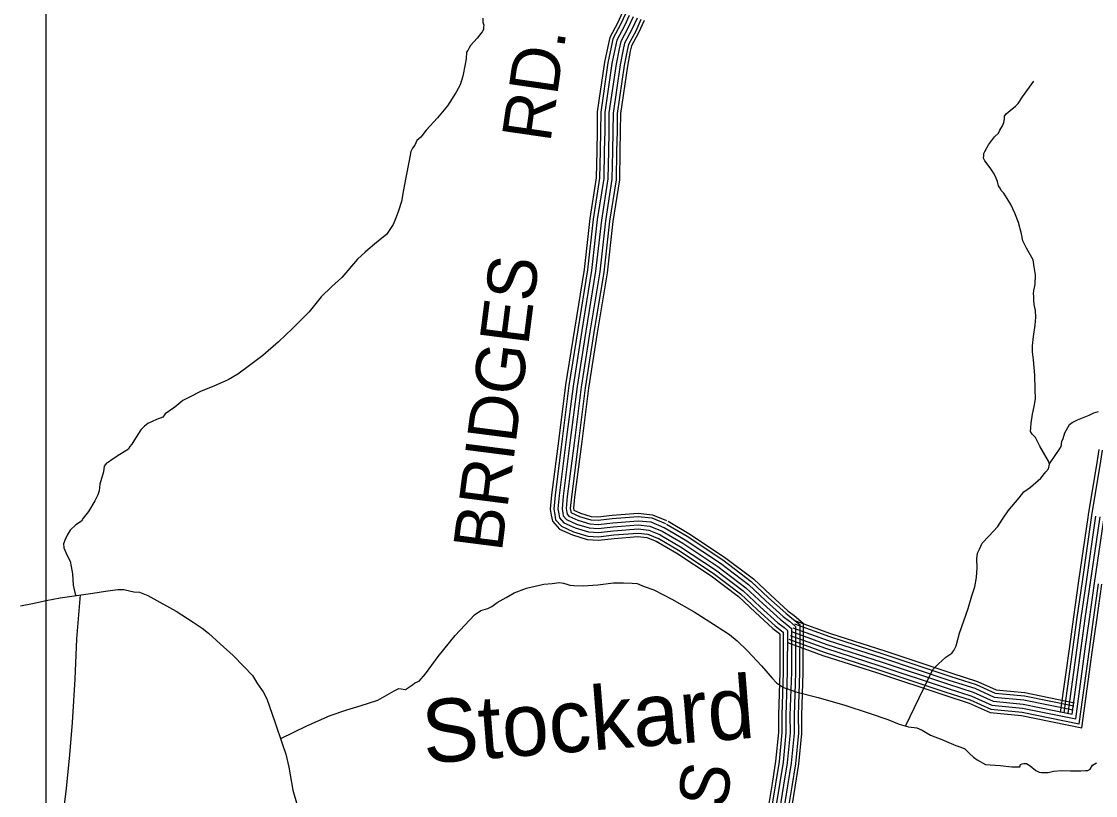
# Model space of a CAD drawing. Extents: x 1551132 to 1791609, y 378168 to 563823.
# Drawn here: x 1604322 to 1612414, y 476148 to 481979 of the extents above; entities that cross this region are included whole.
import ezdxf

# ---------------------------------------------------------------- set-up
doc = ezdxf.new("R2010")
doc.units = 0
for name, color, linetype in [('DESIGN - DRAINAGE - Bridges and Cross Drains Size Text', 7, 'Continuous'), ('DESIGN - ROW - Right-of-Way and Easement Labels', 7, 'Continuous'), ('DESIGN - ROW - Right-of-Way Linework', 7, 'Continuous'), ('DESIGN - TRANSPORTATION - Text', 7, 'Continuous'), ('SURVEY - CONTOURS - Index with Text', 7, 'Continuous'), ('SURVEY - TRANSPORTATION - Roads', 7, 'Continuous')]:
    doc.layers.add(name, color=color, linetype=linetype)

msp = doc.modelspace()

# ---------------------------------------------------------------- linework, layer by layer
at = {"layer": 'DESIGN - ROW - Right-of-Way Linework'}
msp.add_lwpolyline([(1604508.495, 471934.835), (1604508.502, 483545.937)], dxfattribs=at)
at = {"layer": 'DESIGN - TRANSPORTATION - Text'}
for points in [[(1607796.866, 482003.474), (1607798.499, 481973.39), (1607804.232, 481951.272), (1607804.057, 481937.247), (1607801.841, 481919.238), (1607791.616, 481901.329), (1607755.025, 481853.695), (1607704.326, 481798.218), (1607692.051, 481776.326), (1607683.86, 481760.401), (1607675.71, 481748.475), (1607673.093, 481698.407), (1607664.577, 481656.431), (1607647.502, 481568.471), (1607626.686, 481502.602), (1607595.995, 481446.876), (1607530.713, 481343.481), (1607455.598, 481254.246), (1607370.425, 481161.127), (1607329.76, 481107.525), (1607301.46, 481083.833), (1607285.019, 481047.974), (1607268.719, 481024.123), (1607256.42, 481000.231), (1607241.586, 480932.279), (1607218.012, 480804.326), (1607200.862, 480710.348), (1607185.779, 480622.362), (1607158.822, 480544.544), (1607140.18, 480492.676), (1607121.639, 480448.816), (1607097.165, 480411.049), (1607072.723, 480375.281), (1607024.225, 480335.813), (1606967.626, 480288.429), (1606911.027, 480241.044), (1606852.354, 480187.668), (1606734.64, 480050.872), (1606659.775, 479981.67), (1606580.801, 479904.502), (1606489.387, 479791.424), (1606363.823, 479666.745), (1606258.55, 479565.859), (1606139.253, 479463.148), (1606030.206, 479380.346), (1605951.483, 479323.22), (1605878.926, 479280.043), (1605776.345, 479235.234), (1605671.789, 479192.458), (1605587.233, 479149.432), (1605536.909, 479124.006), (1605478.285, 479074.646), (1605405.629, 479023.453), (1605387.337, 478999.636), (1605339.08, 478980.194), (1605274.698, 478950.943), (1605248.449, 478931.234), (1605222.099, 478903.508), (1605169.067, 478820.006), (1605152.768, 478796.164), (1605134.493, 478774.347), (1605128.277, 478756.388), (1605061.77, 478717.145), (1605005.296, 478679.777), (1604977.047, 478660.093), (1604962.947, 478652.252), (1604944.647, 478628.434), (1604940.131, 478586.408), (1604910.998, 478494.589), (1604908.365, 478442.513), (1604895.99, 478412.612), (1604875.449, 478368.778), (1604826.433, 478287.234), (1604787.818, 478237.616), (1604773.543, 478215.748), (1604731.169, 478186.223), (1604688.67, 478146.672), (1604666.204, 478108.879), (1604649.804, 478077.02), (1604639.413, 478045.086), (1604641.021, 478013.001), (1604656.612, 477978.742), (1604674.17, 477942.45), (1604689.828, 477914.199), (1604697.344, 477874.023), (1604706.661, 477817.796), (1604711.636, 477733.561), (1604729.06, 477654.826)], [(1610981.446, 476671.646), (1611188.091, 477097.248), (1611230.64, 477140.8), (1611285.264, 477190.217), (1611331.638, 477219.693), (1611345.888, 477239.552), (1611364.329, 477275.395), (1611389.512, 477371.272), (1611453.802, 477556.835), (1611482.976, 477652.663), (1611505.818, 477720.515), (1611516.676, 477790.517), (1611521.584, 477864.602), (1611520.392, 477930.754), (1611524.909, 477972.78), (1611539.3, 478004.664), (1611559.842, 478048.49), (1611610.515, 478101.966), (1611677.43, 478175.277), (1611714.121, 478230.928), (1611754.895, 478292.538), (1611838.135, 478391.691), (1611874.676, 478435.325), (1611923.125, 478470.784), (1612001.998, 478539.936), (1612038.572, 478585.571), (1612060.872, 478609.338), (1612067.313, 478645.331), (1612059.58, 478667.473), (1611994.94, 478780.509), (1611961.716, 478845.053), (1611936.025, 478871.428), (1611924.242, 478889.612), (1611926.592, 478917.638), (1611929.033, 478953.68), (1611939.867, 479021.674), (1611952.575, 479079.634), (1611961.266, 479135.635), (1611960.166, 479209.795), (1611957.466, 479316.04), (1611946.858, 479430.401), (1611939.592, 479490.619), (1611940.133, 479534.695), (1611947.017, 479606.756), (1611960.05, 479690.758), (1611964.808, 479752.826), (1611961.416, 479802.969), (1611951.958, 479847.17), (1611950.35, 479879.254), (1611948.717, 479909.339), (1611946.934, 479927.397), (1611949.225, 479951.415), (1611959.792, 479997.374), (1611962.7, 480071.484), (1611951.409, 480129.744), (1611944.067, 480183.946), (1611893.135, 480272.756), (1611865.786, 480327.208), (1611856.428, 480379.426), (1611833.47, 480465.886), (1611806.329, 480536.371), (1611775.105, 480600.89), (1611749.639, 480645.299), (1611724.123, 480685.692), (1611704.365, 480705.984), (1611696.582, 480724.118), (1611682.799, 480742.327), (1611675.19, 480774.486), (1611661.624, 480810.728), (1611645.966, 480838.979), (1611626.333, 480869.288), (1611596.767, 480905.731), (1611581.059, 480929.973), (1611571.301, 480950.132), (1611571.493, 480966.166), (1611571.718, 480984.2), (1611579.91, 481000.125), (1611606.534, 481049.893), (1611630.9, 481079.644), (1611653.3, 481111.428), (1611683.624, 481137.104), (1611691.915, 481161.046), (1611714.315, 481192.83), (1611722.631, 481218.781), (1611728.956, 481244.748), (1611729.198, 481264.79), (1611741.448, 481284.674), (1611769.747, 481308.366), (1611810.171, 481341.926), (1611832.42, 481361.684), (1611865.036, 481411.377), (1611948.518, 481530.572)], [(1612066.747, 478646.956), (1612114.204, 478716.891), (1612142.72, 478758.617), (1612154.97, 478778.501), (1612161.411, 478814.494), (1612169.703, 478838.436), (1612182.219, 478880.362), (1612206.719, 478920.138), (1612219.01, 478944.03), (1612237.184, 478957.831), (1612277.467, 478979.365), (1612365.898, 479012.324), (1612402.122, 479029.908), (1612436.28, 479041.508)], [(1604313.57, 477576.232), (1604403.835, 477595.14), (1604508.149, 477617.883), (1604614.438, 477638.592), (1604718.652, 477653.317), (1604858.949, 477673.601), (1604955.163, 477688.427), (1605047.353, 477701.302), (1605093.36, 477700.719), (1605167.183, 477683.76), (1605211.141, 477679.201), (1605274.856, 477654.359), (1605364.287, 477605.141), (1605487.501, 477537.465), (1605616.523, 477453.679), (1605681.996, 477408.77), (1605731.545, 477370.077), (1605818.601, 477290.825), (1605915.574, 477203.44), (1605996.58, 477120.262), (1606061.762, 477051.311), (1606099.036, 476990.717), (1606142.31, 476930.058), (1606169.676, 476877.606), (1606231.583, 476704.493), (1606289.49, 476531.422), (1606314.614, 476458.962), (1606337.438, 476362.485), (1606367.337, 476189.763), (1606397.953, 476075.152)], [(1606275.748, 476578.982), (1606470.685, 476673.593), (1606647.698, 476751.528), (1606774.262, 476794.029), (1606874.676, 476824.839), (1607007.24, 476867.256), (1607130.12, 476935.858), (1607164.344, 476953.467), (1607214.285, 476946.825), (1607268.733, 476982.218), (1607284.908, 476996.043), (1607317.082, 477009.669), (1607365.781, 477065.17), (1607461.387, 477194.232), (1607589.376, 477352.944), (1607735.339, 477509.432), (1607783.763, 477542.891), (1607835.945, 477556.267), (1607866.145, 477571.917), (1607906.544, 477603.476), (1607973.026, 477640.719), (1608033.449, 477674.028), (1608125.93, 477710.946), (1608258.327, 477739.347), (1608320.434, 477746.58), (1608372.516, 477751.939), (1608406.474, 477747.505), (1608430.382, 477739.188), (1608452.314, 477732.905), (1608482.297, 477730.521), (1608554.287, 477727.613), (1608664.426, 477736.255), (1608782.648, 477750.806), (1608856.663, 477749.881), (1608922.653, 477747.047), (1608960.636, 477744.564), (1609014.401, 477723.855), (1609086.091, 477696.896), (1609221.288, 477627.069), (1609390.167, 477530.767), (1609535.097, 477438.765), (1609612.52, 477389.697), (1609656.186, 477361.096), (1609713.609, 477312.278), (1609792.716, 477237.143), (1609897.397, 477125.607), (1609978.278, 477032.413), (1610009.869, 476997.945), (1610033.677, 476981.611), (1610063.443, 476961.202), (1610085.376, 476954.919), (1610157.09, 476929.968), (1610324.612, 476885.784), (1610525.99, 476829.149), (1610709.311, 476768.74), (1610848.774, 476720.897), (1610934.38, 476685.754), (1611004.145, 476664.837), (1611068.086, 476658.029), (1611107.868, 476639.486), (1611171.441, 476602.619), (1611255.064, 476569.51), (1611360.57, 476526.1), (1611400.436, 476513.575), (1611428.269, 476499.2), (1611440.152, 476489.033), (1611463.859, 476464.69), (1611495.55, 476438.24), (1611521.283, 476415.873), (1611584.898, 476383.005), (1611620.864, 476378.547), (1611696.829, 476373.588), (1611784.744, 476364.471), (1611808.751, 476364.171), (1611818.751, 476364.046), (1611842.759, 476363.746), (1611848.975, 476381.705), (1611861.05, 476387.564), (1611873.083, 476389.414), (1611895.083, 476389.139), (1611922.865, 476370.755), (1611964.464, 476336.162), (1611988.322, 476323.845), (1612008.297, 476321.587), (1612056.304, 476320.987), (1612096.436, 476330.504), (1612160.551, 476337.713), (1612226.533, 476334.888), (1612302.548, 476333.929), (1612338.606, 476337.488), (1612356.613, 476337.263), (1612374.738, 476347.055), (1612391.104, 476376.905), (1612421.329, 476394.564)], [(1604763.584, 477659.817), (1604736.693, 477328.442), (1604724.968, 477023.984), (1604704.969, 476697.584), (1604684.002, 476455.361), (1604658.894, 476201.171), (1604630.145, 475977.082), (1604616.037, 475804.911), (1604595.437, 475592.747), (1604584.837, 475380.458), (1604564.263, 475170.294), (1604564.354, 475013.982), (1604560.371, 474851.711), (1604553.488, 474779.651), (1604550.679, 474713.557), (1604540.063, 474663.589), (1604513.347, 474605.805), (1604478.898, 474570.17), (1604383.366, 474447.117), (1604239.645, 474310.647)]]:
    msp.add_lwpolyline(points, dxfattribs=at)
at = {"layer": 'SURVEY - CONTOURS - Index with Text'}
for points in [[(1608847.691, 482044.759), (1608815.058, 481972.04), (1608754.026, 481858.771), (1608738.602, 481791.977), (1608714.886, 481672.441), (1608660.545, 481298.206), (1608659.295, 481152.652), (1608656.028, 481004.882), (1608652.337, 480800.485), (1608604.288, 480494.527), (1608561.005, 480110.608), (1608487.398, 479660.438), (1608421.541, 479240.869), (1608369.909, 478837.442), (1608316.06, 478413.714), (1608306.01, 478304.353), (1608313.776, 478260.843), (1608321.893, 478213.892), (1608374.9, 478155.449), (1608472.481, 478110.781), (1608583.553, 478077.364), (1608669.493, 478071.597), (1608787.957, 478085.439), (1608966.753, 478099.19), (1609034.134, 478092.498), (1609115.857, 478058.647)], [(1608871.965, 482036.042), (1608838.141, 481960.665), (1608778.309, 481849.62), (1608763.751, 481786.577), (1608740.243, 481668.082), (1608686.244, 481296.239), (1608685.011, 481152.26), (1608681.736, 481004.365), (1608678.011, 480798.243), (1608629.779, 480491.085), (1608586.488, 480107.092), (1608512.789, 479656.372), (1608447.007, 479237.236), (1608395.416, 478834.183), (1608341.626, 478410.922), (1608331.934, 478305.453), (1608339.101, 478265.294), (1608345.959, 478225.643), (1608390.399, 478176.641), (1608481.581, 478134.899), (1608588.178, 478102.831), (1608668.86, 478097.414), (1608785.473, 478111.04), (1608967.036, 478125.007), (1609040.459, 478117.715), (1609125.699, 478082.406)], [(1608901.231, 482025.542), (1608865.957, 481946.948), (1608807.575, 481838.578), (1608794.059, 481780.077), (1608770.801, 481662.84), (1608717.219, 481293.872), (1608716.002, 481151.785), (1608712.735, 481003.748), (1608708.969, 480795.551), (1608660.503, 480486.943), (1608617.204, 480102.85), (1608543.397, 479651.471), (1608477.698, 479232.869), (1608426.166, 478830.267), (1608372.45, 478407.547), (1608363.192, 478306.786), (1608369.633, 478270.652), (1608374.975, 478239.793), (1608409.082, 478202.175), (1608492.547, 478163.974), (1608593.753, 478133.532), (1608668.093, 478128.532), (1608782.49, 478141.907), (1608967.386, 478156.125), (1609048.084, 478148.116), (1609137.557, 478111.048)], [(1608930.497, 482015.041), (1608893.782, 481933.231), (1608836.841, 481827.545), (1608824.375, 481773.568), (1608801.367, 481657.59), (1608748.201, 481291.497), (1608747.001, 481151.31), (1608743.726, 481003.123), (1608739.926, 480792.851), (1608691.235, 480482.801), (1608647.92, 480098.608), (1608574.004, 479646.563), (1608508.389, 479228.494), (1608456.915, 478826.342), (1608403.266, 478404.172), (1608394.441, 478308.111), (1608400.166, 478276.019), (1608403.983, 478253.952), (1608427.774, 478227.718), (1608503.513, 478193.05), (1608599.328, 478164.224), (1608667.326, 478159.658), (1608779.499, 478172.766), (1608967.728, 478187.242), (1609055.709, 478178.508), (1609149.423, 478139.691)], [(1608930.497, 482015.041), (1608893.782, 481933.231), (1608836.841, 481827.545), (1608824.375, 481773.568), (1608801.367, 481657.59), (1608748.201, 481291.497), (1608747.001, 481151.31), (1608743.726, 481003.123), (1608739.926, 480792.851), (1608691.235, 480482.801), (1608647.92, 480098.608), (1608574.004, 479646.563), (1608508.389, 479228.494), (1608456.915, 478826.342), (1608403.266, 478404.172), (1608394.441, 478308.111), (1608400.166, 478276.019), (1608403.983, 478253.952), (1608427.774, 478227.718), (1608503.513, 478193.05), (1608599.328, 478164.224), (1608667.326, 478159.658), (1608779.499, 478172.766), (1608967.728, 478187.242), (1609055.709, 478178.508), (1609149.423, 478139.691)], [(1608959.763, 482004.541), (1608921.606, 481919.514), (1608866.107, 481816.511), (1608854.691, 481767.06), (1608831.933, 481652.34), (1608779.184, 481289.122), (1608778, 481150.835), (1608774.717, 481002.498), (1608770.884, 480790.151), (1608721.968, 480478.66), (1608678.636, 480094.366), (1608604.612, 479641.655), (1608539.08, 479224.119), (1608487.664, 478822.417), (1608434.082, 478400.797), (1608425.69, 478309.436), (1608430.699, 478281.386), (1608432.99, 478268.11), (1608446.465, 478253.26), (1608514.48, 478222.126), (1608604.903, 478194.917), (1608666.56, 478190.784), (1608776.507, 478203.626), (1608968.069, 478218.359), (1609063.334, 478208.901), (1609161.29, 478168.333)], [(1608989.029, 481994.041), (1608949.422, 481905.797), (1608895.373, 481805.469), (1608884.998, 481760.56), (1608862.49, 481647.098), (1608810.158, 481286.756), (1608808.991, 481150.36), (1608805.716, 481001.882), (1608801.841, 480787.459), (1608752.692, 480474.518), (1608709.351, 480090.125), (1608635.22, 479636.754), (1608569.771, 479219.752), (1608518.414, 478818.5), (1608464.906, 478397.422), (1608456.948, 478310.77), (1608461.231, 478286.744), (1608462.006, 478282.261), (1608465.148, 478278.794), (1608525.446, 478251.202), (1608610.478, 478225.618), (1608665.793, 478221.901), (1608773.524, 478234.493), (1608968.419, 478249.477), (1609070.958, 478239.302), (1609173.148, 478196.976)], [(1609012.362, 481985.666), (1608971.605, 481894.863), (1608918.706, 481796.669), (1608909.173, 481755.368), (1608886.857, 481642.915), (1608834.866, 481284.864), (1608833.708, 481149.977), (1608830.424, 481001.382), (1608826.516, 480785.301), (1608777.192, 480471.21), (1608733.843, 480086.749), (1608659.627, 479632.846), (1608594.245, 479216.26), (1608542.93, 478815.366), (1608489.481, 478394.739), (1608481.864, 478311.828), (1608484.481, 478297.128), (1608534.196, 478274.377), (1608614.919, 478250.093), (1608665.185, 478246.718), (1608771.141, 478259.102), (1608968.694, 478274.294), (1609077.042, 478263.536), (1609182.606, 478219.81)], [(1609180.864, 478193.126), (1609337.535, 478100.923), (1609605.229, 477924.502), (1609820.216, 477761.331), (1609951.262, 477638.212), (1610079.976, 477521.1), (1610126.833, 477485.308), (1610185.773, 477435.315), (1610184.873, 477075.089), (1610174.09, 476750.989), (1610174.973, 476616.794), (1610152.54, 476387.504), (1610124.749, 476215.516), (1610065.642, 475853.649)], [(1609193.406, 478214.426), (1609350.61, 478121.907), (1609619.512, 477944.686), (1609836.199, 477780.24), (1609968.037, 477656.362), (1610095.826, 477540.093), (1610142.341, 477504.567), (1610210.515, 477446.732), (1610209.589, 477074.647), (1610198.806, 476750.655), (1610199.698, 476615.669), (1610177.065, 476384.329), (1610149.14, 476211.55), (1610090.05, 475849.749)], [(1609133.699, 478112.973), (1609288.337, 478021.971), (1609551.472, 477848.55), (1609760.1, 477690.205), (1609888.131, 477569.918), (1610020.352, 477449.615), (1610068.493, 477412.839), (1610092.667, 477392.339), (1610091.875, 477076.755), (1610081.084, 476752.23), (1610081.95, 476621.027), (1610060.267, 476399.463), (1610032.951, 476230.433), (1609973.811, 475868.316)], [(1609149.423, 478139.691), (1609304.736, 478048.289), (1609569.388, 477873.868), (1609780.141, 477713.914), (1609909.172, 477592.685), (1610040.227, 477473.441), (1610087.942, 477436.998), (1610123.7, 477406.664), (1610122.875, 477076.197), (1610112.083, 476751.814), (1610112.958, 476619.619), (1610091.025, 476395.479), (1610063.551, 476225.458), (1610004.418, 475863.424)], [(1609149.423, 478139.691), (1609304.736, 478048.289), (1609569.388, 477873.868), (1609780.141, 477713.914), (1609909.172, 477592.685), (1610040.227, 477473.441), (1610087.942, 477436.998), (1610123.7, 477406.664), (1610122.875, 477076.197), (1610112.083, 476751.814), (1610112.958, 476619.619), (1610091.025, 476395.479), (1610063.551, 476225.458), (1610004.418, 475863.424)], [(1609165.148, 478166.408), (1609321.136, 478074.606), (1609587.304, 477899.185), (1609800.183, 477737.622), (1609930.213, 477615.453), (1610060.101, 477497.266), (1610107.392, 477461.157), (1610154.733, 477420.989), (1610153.874, 477075.639), (1610143.082, 476751.397), (1610143.966, 476618.21), (1610121.783, 476391.496), (1610094.15, 476220.483), (1610035.026, 475858.532)], [(1609104.933, 478064.089), (1609258.329, 477973.82), (1609518.681, 477802.232), (1609723.443, 477646.828), (1609849.623, 477528.275), (1609983.987, 477406.014), (1610032.919, 477368.646), (1610035.885, 477366.13), (1610035.16, 477077.764), (1610024.36, 476752.98), (1610025.218, 476623.61), (1610003.994, 476406.763), (1609976.969, 476239.525), (1609917.804, 475877.258)], [(1609117.982, 478086.256), (1609271.937, 477995.654), (1609533.547, 477823.233), (1609740.067, 477666.496), (1609867.081, 477547.159), (1610000.478, 477425.781), (1610049.052, 477388.689), (1610061.626, 477378.013), (1610060.876, 477077.305), (1610050.076, 476752.639), (1610050.943, 476622.444), (1610029.51, 476403.455), (1610002.352, 476235.4), (1609943.195, 475873.199)]]:
    msp.add_lwpolyline(points, dxfattribs=at)
at = {"layer": 'SURVEY - TRANSPORTATION - Roads'}
for points in [[(1612361.706, 478261.604), (1612428.521, 478671.815), (1612442.08, 478755.109)], [(1612387.089, 478257.471), (1612453.904, 478667.682), (1612467.462, 478750.975)], [(1612289.399, 477765.325), (1612358.698, 478243.154), (1612361.706, 478261.621)], [(1612314.849, 477761.633), (1612384.114, 478239.245), (1612387.089, 478257.488)], [(1612345.531, 477757.183), (1612414.755, 478234.529), (1612417.68, 478252.504)], [(1612238.375, 476762.299), (1612336.923, 477481.859), (1612445.396, 478229.812)], [(1612376.205, 477752.733), (1612445.396, 478229.812), (1612448.279, 478247.521)], [(1612406.88, 477748.283), (1612476.037, 478225.095), (1612478.878, 478242.537)], [(1612219.309, 477269.562), (1612250.067, 477494.109), (1612289.399, 477765.341)], [(1612244.792, 477266.078), (1612275.533, 477490.518), (1612314.849, 477761.65)], [(1612275.499, 477261.87), (1612306.224, 477486.184), (1612345.531, 477757.2)], [(1612306.215, 477257.662), (1612336.923, 477481.859), (1612376.205, 477752.749)], [(1612336.931, 477253.453), (1612367.622, 477477.534), (1612406.88, 477748.299)], [(1612367.639, 477249.245), (1612398.313, 477473.201), (1612437.562, 477743.849)], [(1612392.13, 477245.895), (1612422.788, 477469.75), (1612462.02, 477740.307)], [(1610144.833, 477441.757), (1610409.21, 477345.596), (1610818.85, 477214.043), (1611324.805, 477045.355), (1611515.117, 476984.662), (1611658.297, 476919.994), (1611878.892, 476898.619), (1612250.725, 476823.059)], [(1610153.283, 477464.982), (1610417.21, 477368.988), (1610826.533, 477237.535), (1611332.471, 477068.856), (1611523.992, 477007.771), (1611664.747, 476944.203), (1611882.558, 476923.094), (1612255.641, 476847.284)], [(1610123.642, 477383.488), (1610389.127, 477286.928), (1610799.567, 477155.116), (1611305.58, 476986.412), (1611492.867, 476926.677), (1611642.122, 476859.267), (1611869.708, 476837.217), (1612238.375, 476762.299)], [(1610123.642, 477383.488), (1610389.127, 477286.928), (1610799.567, 477155.116), (1611305.58, 476986.412), (1611492.867, 476926.677), (1611642.122, 476859.267), (1611869.708, 476837.217), (1612238.375, 476762.299)], [(1610134.233, 477412.623), (1610399.168, 477316.262), (1610809.209, 477184.584), (1611315.188, 477015.888), (1611503.992, 476955.67), (1611650.214, 476889.627), (1611874.3, 476867.918), (1612244.55, 476792.674)], [(1610093.659, 477301.053), (1610360.719, 477203.917), (1610772.284, 477071.747), (1611278.381, 476903.018), (1611461.385, 476844.65), (1611619.231, 476773.357), (1611856.709, 476750.348), (1612311.606, 476657.904)], [(1610102.45, 477325.22), (1610369.044, 477228.26), (1610780.284, 477096.19), (1611286.356, 476927.469), (1611470.618, 476868.693), (1611625.948, 476798.541), (1611860.525, 476775.815), (1612290.824, 476688.372)], [(1610113.05, 477354.354), (1610379.085, 477257.594), (1610789.926, 477125.649), (1611295.972, 476956.936), (1611481.743, 476897.685), (1611634.031, 476828.908), (1611865.117, 476806.516), (1612264.607, 476725.339)], [(1612151.468, 476774.199), (1612219.317, 477269.578)], [(1612176.951, 476770.715), (1612244.8, 477266.095)], [(1612207.659, 476766.507), (1612275.508, 477261.887)], [(1612238.375, 476762.299), (1612306.223, 477257.678)], [(1612264.607, 476725.339), (1612336.939, 477253.47)], [(1612290.824, 476688.372), (1612367.647, 477249.261)], [(1612311.606, 476657.904), (1612392.138, 477245.911)]]:
    msp.add_lwpolyline(points, dxfattribs=at)

# ---------------------------------------------------------------- texts
at = {"layer": 'DESIGN - DRAINAGE - Bridges and Cross Drains Size Text'}
msp.add_text('Stockard', height=474.989, rotation=4.4864667, dxfattribs=at).set_placement((1607358.858, 476388.176))
at = {"layer": 'DESIGN - ROW - Right-of-Way and Easement Labels'}
for s, height, rotation, p in [('RD.', 370.0093, 81.7381306, (1608305.77, 481060.908)), ('BRIDGES', 370.0094, 82.7066861, (1607940.343, 477978.078)), ('CROSS', 370.0092, 81.1276861, (1609407.465, 474625.4))]:
    msp.add_text(s, height=height, rotation=rotation, dxfattribs=at).set_placement(p)

doc.saveas('drawing.dxf')
